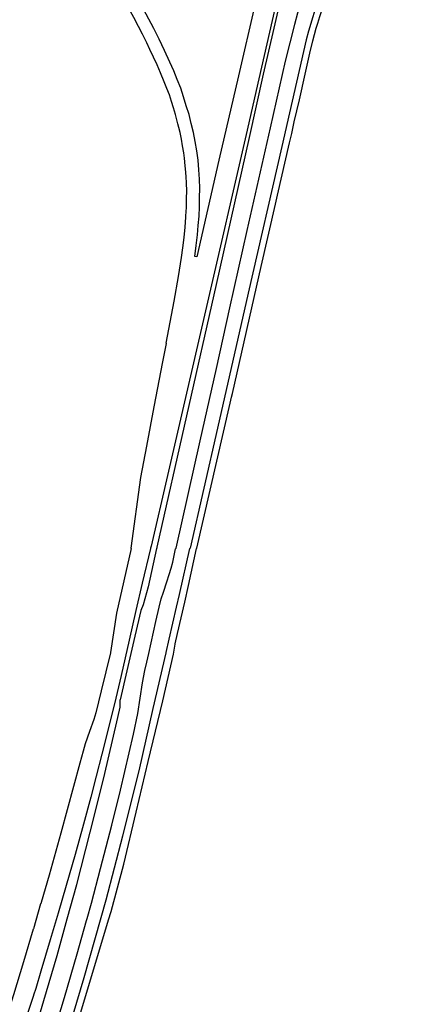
# Model space of a CAD drawing. Extents: x 148869 to 161638, y 453607 to 469810.
# Tile 993 of 1056: x 159150.9 to 159153.25, y 459848.13 to 459853.94. Entities that reach past the tile are written whole.
import ezdxf

# ---------------------------------------------------------------- set-up
doc = ezdxf.new("R2010")
doc.units = 0
doc.layers.add('LKI_V01_KANTRIJWEG', color=252, linetype='CONTINUOUS')

msp = doc.modelspace()

# ---------------------------------------------------------------- linework, layer by layer
at = {"layer": 'LKI_V01_KANTRIJWEG'}
for p, q in [((159152.507, 459853.2649), (159152.5226, 459853.3335)), ((159152.507, 459853.2649), (159152.5226, 459853.3335)), ((159152.4111, 459852.8473), (159152.4233, 459852.9004)), ((159152.4111, 459852.8473), (159152.4233, 459852.9004)), ((159151.876, 459850.5035), (159151.8985, 459850.6011)), ((159151.876, 459850.5035), (159151.8985, 459850.6011)), ((159151.8279, 459850.4726), (159151.8449, 459850.5473)), ((159151.8279, 459850.4726), (159151.8449, 459850.5473)), ((159151.785, 459850.2849), (159151.8279, 459850.4726)), ((159151.785, 459850.2849), (159151.8279, 459850.4726)), ((159151.8332, 459850.3181), (159151.876, 459850.5035)), ((159151.8332, 459850.3181), (159151.876, 459850.5035)), ((159151.5879, 459850.4547), (159151.5478, 459850.2798)), ((159151.5879, 459850.4547), (159151.5478, 459850.2798)), ((159151.6163, 459850.4537), (159151.5812, 459850.3026)), ((159151.6163, 459850.4537), (159151.5812, 459850.3026)), ((159151.6641, 459850.2002), (159151.7065, 459850.3882)), ((159151.6641, 459850.2002), (159151.7065, 459850.3882)), ((159151.5812, 459850.3026), (159151.5338, 459850.0981)), ((159151.5812, 459850.3026), (159151.5338, 459850.0981)), ((159151.5478, 459850.2798), (159151.5002, 459850.0718)), ((159151.5478, 459850.2798), (159151.5002, 459850.0718)), ((159151.7669, 459850.2059), (159151.785, 459850.2849)), ((159151.7669, 459850.2059), (159151.785, 459850.2849)), ((159151.438, 459850.2047), (159151.3834, 459849.9803)), ((159151.438, 459850.2047), (159151.3834, 459849.9803)), ((159151.4385, 459850.2065), (159151.438, 459850.2047)), ((159151.4385, 459850.2065), (159151.438, 459850.2047)), ((159151.4385, 459850.2065), (159151.438, 459850.2047)), ((159151.4385, 459850.2065), (159151.438, 459850.2047)), ((159151.5002, 459850.0718), (159151.4695, 459849.9378)), ((159151.5002, 459850.0718), (159151.4695, 459849.9378)), ((159151.5338, 459850.0981), (159151.4943, 459849.9277)), ((159151.5338, 459850.0981), (159151.4943, 459849.9277)), ((159151.3834, 459849.9803), (159151.3518, 459849.8507)), ((159151.3834, 459849.9803), (159151.3518, 459849.8507)), ((159151.0262, 459848.7253), (159151.026, 459848.7246)), ((159151.0262, 459848.7253), (159151.026, 459848.7246)), ((159151.0284, 459848.733), (159151.0262, 459848.7253)), ((159151.0284, 459848.733), (159151.0262, 459848.7253)), ((159151.0286, 459848.7338), (159151.0284, 459848.733)), ((159151.0286, 459848.7338), (159151.0284, 459848.733)), ((159151.2968, 459848.6273), (159151.2997, 459848.638)), ((159151.2968, 459848.6273), (159151.2997, 459848.638))]:
    msp.add_line(p, q, dxfattribs=at)
for points in [[(159152.8249, 459855.8195), (159152.8246, 459855.8183), (159152.8153, 459855.7777), (159152.7268, 459855.3984), (159152.5072, 459854.4323), (159152.439, 459854.1396), (159152.3133, 459853.5872), (159152.238, 459853.2582), (159152.005, 459852.2455), (159151.7739, 459851.2488), (159151.6778, 459850.8336)], [(159152.8249, 459855.8195), (159152.8246, 459855.8183), (159152.8153, 459855.7777), (159152.7268, 459855.3984), (159152.5072, 459854.4323), (159152.439, 459854.1396), (159152.3133, 459853.5872), (159152.238, 459853.2582), (159152.005, 459852.2455), (159151.7739, 459851.2488), (159151.6778, 459850.8336)], [(159152.8385, 459855.8195), (159152.8382, 459855.8183), (159152.7436, 459855.4028), (159152.6518, 459854.994), (159152.5614, 459854.5932), (159152.4698, 459854.1846), (159152.3395, 459853.6134), (159152.2552, 459853.2403), (159152.0608, 459852.3758), (159151.712, 459850.8265)], [(159152.8385, 459855.8195), (159152.8382, 459855.8183), (159152.7436, 459855.4028), (159152.6518, 459854.994), (159152.5614, 459854.5932), (159152.4698, 459854.1846), (159152.3395, 459853.6134), (159152.2552, 459853.2403), (159152.0608, 459852.3758), (159151.712, 459850.8265)], [(159153.1103, 459855.8195), (159153.1099, 459855.8183), (159153.0218, 459855.5114), (159152.9388, 459855.2251), (159152.891, 459855.0682), (159152.8172, 459854.8623), (159152.7394, 459854.6423), (159152.697, 459854.5113), (159152.6452, 459854.3457), (159152.586, 459854.1439), (159152.5584, 459854.0404), (159152.5232, 459853.9063), (159152.4695, 459853.6915), (159152.3794, 459853.2981), (159152.2432, 459852.693), (159152.1405, 459852.2378), (159152.0607, 459851.8797), (159151.9646, 459851.4542), (159151.8231, 459850.8208), (159151.8229, 459850.8195)], [(159153.1103, 459855.8195), (159153.1099, 459855.8183), (159153.0218, 459855.5114), (159152.9388, 459855.2251), (159152.891, 459855.0682), (159152.8172, 459854.8623), (159152.7394, 459854.6423), (159152.697, 459854.5113), (159152.6452, 459854.3457), (159152.586, 459854.1439), (159152.5584, 459854.0404), (159152.5232, 459853.9063), (159152.4695, 459853.6915), (159152.3794, 459853.2981), (159152.2432, 459852.693), (159152.1405, 459852.2378), (159152.0607, 459851.8797), (159151.9646, 459851.4542), (159151.8231, 459850.8208), (159151.8229, 459850.8195)], [(159153.2125, 459855.8195), (159153.2122, 459855.8183), (159153.1421, 459855.5466), (159153.0673, 459855.272), (159152.9801, 459854.9849), (159152.9431, 459854.8692), (159152.8888, 459854.7011), (159152.8149, 459854.4897), (159152.7246, 459854.2386), (159152.6631, 459854.0591), (159152.6065, 459853.8677), (159152.5932, 459853.817), (159152.4942, 459853.3866), (159152.4482, 459853.1876), (159152.2499, 459852.3234), (159152.0693, 459851.5273), (159151.9073, 459850.8208), (159151.907, 459850.8195)], [(159153.2125, 459855.8195), (159153.2122, 459855.8183), (159153.1421, 459855.5466), (159153.0673, 459855.272), (159152.9801, 459854.9849), (159152.9431, 459854.8692), (159152.8888, 459854.7011), (159152.8149, 459854.4897), (159152.7246, 459854.2386), (159152.6631, 459854.0591), (159152.6065, 459853.8677), (159152.5932, 459853.817), (159152.4942, 459853.3866), (159152.4482, 459853.1876), (159152.2499, 459852.3234), (159152.0693, 459851.5273), (159151.9073, 459850.8208), (159151.907, 459850.8195)], [(159152.5226, 459853.3335), (159152.5523, 459853.4632), (159152.5865, 459853.6144), (159152.6147, 459853.7376), (159152.6322, 459853.8112), (159152.6509, 459853.8848), (159152.6606, 459853.9156), (159152.6727, 459853.9546), (159152.7277, 459854.1227), (159152.7733, 459854.2551), (159152.8636, 459854.5091), (159152.952, 459854.7731), (159152.9701, 459854.8264), (159152.9864, 459854.8771), (159153.039, 459855.0384), (159153.0694, 459855.1354), (159153.1017, 459855.2426), (159153.1688, 459855.4916), (159153.2452, 459855.7843), (159153.2538, 459855.8183), (159153.2541, 459855.8195)], [(159152.5226, 459853.3335), (159152.5523, 459853.4632), (159152.5865, 459853.6144), (159152.6147, 459853.7376), (159152.6322, 459853.8112), (159152.6509, 459853.8848), (159152.6606, 459853.9156), (159152.6727, 459853.9546), (159152.7277, 459854.1227), (159152.7733, 459854.2551), (159152.8636, 459854.5091), (159152.952, 459854.7731), (159152.9701, 459854.8264), (159152.9864, 459854.8771), (159153.039, 459855.0384), (159153.0694, 459855.1354), (159153.1017, 459855.2426), (159153.1688, 459855.4916), (159153.2452, 459855.7843), (159153.2538, 459855.8183), (159153.2541, 459855.8195)], [(159151.9479, 459853.1622), (159151.9383, 459853.2173), (159151.9271, 459853.271), (159151.915, 459853.3237), (159151.9013, 459853.3772), (159151.8854, 459853.4278), (159151.8687, 459853.4815), (159151.8526, 459853.5316), (159151.8323, 459853.5819), (159151.8109, 459853.6335), (159151.7882, 459853.6856), (159151.7572, 459853.753), (159151.7255, 459853.8199), (159151.6938, 459853.8831), (159151.6493, 459853.9675), (159151.5994, 459854.0597), (159151.5329, 459854.1837), (159151.479, 459854.2839), (159151.4029, 459854.4235), (159150.9838, 459855.1915), (159150.9831, 459855.1928)], [(159151.9479, 459853.1622), (159151.9383, 459853.2173), (159151.9271, 459853.271), (159151.915, 459853.3237), (159151.9013, 459853.3772), (159151.8854, 459853.4278), (159151.8687, 459853.4815), (159151.8526, 459853.5316), (159151.8323, 459853.5819), (159151.8109, 459853.6335), (159151.7882, 459853.6856), (159151.7572, 459853.753), (159151.7255, 459853.8199), (159151.6938, 459853.8831), (159151.6493, 459853.9675), (159151.5994, 459854.0597), (159151.5329, 459854.1837), (159151.479, 459854.2839), (159151.4029, 459854.4235), (159150.9838, 459855.1915), (159150.9831, 459855.1928)], [(159152.2759, 459854.3493), (159152.3148, 459854.3861), (159152.3437, 459854.4192), (159152.3629, 459854.4441), (159152.3846, 459854.4382), (159152.2888, 459854.0201), (159152.1929, 459853.6044), (159152.0776, 459853.1081), (159151.947, 459852.5379), (159151.9359, 459852.5393), (159151.9439, 459852.6051), (159151.9506, 459852.6679), (159151.9561, 459852.7229), (159151.9606, 459852.7779), (159151.9631, 459852.8319), (159151.9637, 459852.8867), (159151.9644, 459852.94), (159151.9632, 459852.9961), (159151.9599, 459853.0504), (159151.9546, 459853.1071), (159151.9479, 459853.1622)], [(159152.2759, 459854.3493), (159152.3148, 459854.3861), (159152.3437, 459854.4192), (159152.3629, 459854.4441), (159152.3846, 459854.4382), (159152.2888, 459854.0201), (159152.1929, 459853.6044), (159152.0776, 459853.1081), (159151.947, 459852.5379), (159151.9359, 459852.5393), (159151.9439, 459852.6051), (159151.9506, 459852.6679), (159151.9561, 459852.7229), (159151.9606, 459852.7779), (159151.9631, 459852.8319), (159151.9637, 459852.8867), (159151.9644, 459852.94), (159151.9632, 459852.9961), (159151.9599, 459853.0504), (159151.9546, 459853.1071), (159151.9479, 459853.1622)], [(159151.8417, 459853.2993), (159151.8359, 459853.3211), (159151.8207, 459853.3769), (159151.8097, 459853.4155), (159151.798, 459853.454), (159151.7854, 459853.4921), (159151.7708, 459853.5295), (159151.7549, 459853.5689), (159151.7331, 459853.6226), (159151.7131, 459853.6688), (159151.6922, 459853.7143), (159151.6705, 459853.7599), (159151.6519, 459853.7979), (159151.6261, 459853.85), (159151.6032, 459853.8948), (159151.5753, 459853.9482), (159151.5467, 459854.0017), (159151.5366, 459854.0213), (159151.4799, 459854.1254), (159151.4417, 459854.196), (159151.4165, 459854.2422)], [(159151.8417, 459853.2993), (159151.8359, 459853.3211), (159151.8207, 459853.3769), (159151.8097, 459853.4155), (159151.798, 459853.454), (159151.7854, 459853.4921), (159151.7708, 459853.5295), (159151.7549, 459853.5689), (159151.7331, 459853.6226), (159151.7131, 459853.6688), (159151.6922, 459853.7143), (159151.6705, 459853.7599), (159151.6519, 459853.7979), (159151.6261, 459853.85), (159151.6032, 459853.8948), (159151.5753, 459853.9482), (159151.5467, 459854.0017), (159151.5366, 459854.0213), (159151.4799, 459854.1254), (159151.4417, 459854.196), (159151.4165, 459854.2422)], [(159151.5596, 459850.8195), (159151.5598, 459850.8208), (159151.6168, 459851.2367), (159151.6528, 459851.4217), (159151.6966, 459851.6544), (159151.7461, 459851.919), (159151.7677, 459852.0271), (159151.7668, 459852.0284), (159151.767, 459852.0296), (159151.8143, 459852.2773), (159151.8399, 459852.4215), (159151.8564, 459852.5331), (159151.8651, 459852.5908), (159151.8722, 459852.6514), (159151.8785, 459852.713), (159151.8828, 459852.7709), (159151.8853, 459852.8108), (159151.8858, 459852.8232), (159151.8874, 459852.8816), (159151.8875, 459852.9261), (159151.8863, 459852.9716), (159151.8842, 459853.0116), (159151.8807, 459853.0555), (159151.879, 459853.0741), (159151.8743, 459853.1192), (159151.8698, 459853.1516), (159151.8636, 459853.1911), (159151.8568, 459853.2307), (159151.8484, 459853.2701), (159151.8417, 459853.2993)], [(159151.5596, 459850.8195), (159151.5598, 459850.8208), (159151.6168, 459851.2367), (159151.6528, 459851.4217), (159151.6966, 459851.6544), (159151.7461, 459851.919), (159151.7677, 459852.0271), (159151.7668, 459852.0284), (159151.767, 459852.0296), (159151.8143, 459852.2773), (159151.8399, 459852.4215), (159151.8564, 459852.5331), (159151.8651, 459852.5908), (159151.8722, 459852.6514), (159151.8785, 459852.713), (159151.8828, 459852.7709), (159151.8853, 459852.8108), (159151.8858, 459852.8232), (159151.8874, 459852.8816), (159151.8875, 459852.9261), (159151.8863, 459852.9716), (159151.8842, 459853.0116), (159151.8807, 459853.0555), (159151.879, 459853.0741), (159151.8743, 459853.1192), (159151.8698, 459853.1516), (159151.8636, 459853.1911), (159151.8568, 459853.2307), (159151.8484, 459853.2701), (159151.8417, 459853.2993)], [(159152.4233, 459852.9004), (159152.4945, 459853.2102), (159152.507, 459853.2649)], [(159152.4233, 459852.9004), (159152.4945, 459853.2102), (159152.507, 459853.2649)], [(159152.1572, 459851.7335), (159152.3268, 459852.4809), (159152.4111, 459852.8473)], [(159152.1572, 459851.7335), (159152.3268, 459852.4809), (159152.4111, 459852.8473)], [(159152.1438, 459851.675), (159152.152, 459851.7105), (159152.1572, 459851.7335)], [(159152.1438, 459851.675), (159152.152, 459851.7105), (159152.1572, 459851.7335)], [(159151.9462, 459850.8195), (159151.9465, 459850.8208), (159152.1438, 459851.675)], [(159151.9462, 459850.8195), (159151.9465, 459850.8208), (159152.1438, 459851.675)], [(159151.5596, 459850.8195), (159151.5593, 459850.8183), (159151.4736, 459850.4391), (159151.4385, 459850.2065)], [(159151.5596, 459850.8195), (159151.5593, 459850.8183), (159151.4736, 459850.4391), (159151.4385, 459850.2065)], [(159151.5596, 459850.8195), (159151.5593, 459850.8183), (159151.4736, 459850.4391), (159151.4385, 459850.2065)], [(159151.5596, 459850.8195), (159151.5593, 459850.8183), (159151.4736, 459850.4391), (159151.4385, 459850.2065)], [(159151.6744, 459850.8195), (159151.6741, 459850.8183), (159151.6251, 459850.615), (159151.5879, 459850.4547)], [(159151.6744, 459850.8195), (159151.6741, 459850.8183), (159151.6251, 459850.615), (159151.5879, 459850.4547)], [(159151.7105, 459850.8195), (159151.7102, 459850.8183), (159151.6597, 459850.5937), (159151.6316, 459850.4878), (159151.6163, 459850.4537)], [(159151.7105, 459850.8195), (159151.7102, 459850.8183), (159151.6597, 459850.5937), (159151.6316, 459850.4878), (159151.6163, 459850.4537)], [(159151.6778, 459850.8336), (159151.6747, 459850.8208), (159151.6744, 459850.8195)], [(159151.6778, 459850.8336), (159151.6747, 459850.8208), (159151.6744, 459850.8195)], [(159151.7065, 459850.3882), (159151.7256, 459850.473), (159151.7369, 459850.5225), (159151.75, 459850.5618), (159151.7702, 459850.622), (159151.7837, 459850.6664), (159151.7954, 459850.7034), (159151.8059, 459850.7377), (159151.8223, 459850.8171), (159151.8228, 459850.8195)], [(159151.7065, 459850.3882), (159151.7256, 459850.473), (159151.7369, 459850.5225), (159151.75, 459850.5618), (159151.7702, 459850.622), (159151.7837, 459850.6664), (159151.7954, 459850.7034), (159151.8059, 459850.7377), (159151.8223, 459850.8171), (159151.8228, 459850.8195)], [(159151.712, 459850.8265), (159151.7107, 459850.8208), (159151.7105, 459850.8195)], [(159151.712, 459850.8265), (159151.7107, 459850.8208), (159151.7105, 459850.8195)], [(159151.8449, 459850.5473), (159151.9067, 459850.8183), (159151.907, 459850.8195)], [(159151.8449, 459850.5473), (159151.9067, 459850.8183), (159151.907, 459850.8195)], [(159151.8985, 459850.6011), (159151.9459, 459850.8183), (159151.9462, 459850.8195)], [(159151.8985, 459850.6011), (159151.9459, 459850.8183), (159151.9462, 459850.8195)], [(159151.8187, 459850.2555), (159151.8193, 459850.258), (159151.8332, 459850.3181)], [(159151.8187, 459850.2555), (159151.8193, 459850.258), (159151.8332, 459850.3181)], [(159150.9831, 459847.2056), (159150.9835, 459847.2068), (159151.0195, 459847.3158), (159151.0974, 459847.5496), (159151.1419, 459847.688), (159151.2103, 459847.9129), (159151.2868, 459848.1664), (159151.4263, 459848.6319), (159151.4416, 459848.681), (159151.5171, 459848.9596), (159151.5897, 459849.2646), (159151.6611, 459849.5644), (159151.7459, 459849.9214), (159151.8091, 459850.1961), (159151.8187, 459850.2555)], [(159150.9831, 459847.2056), (159150.9835, 459847.2068), (159151.0195, 459847.3158), (159151.0974, 459847.5496), (159151.1419, 459847.688), (159151.2103, 459847.9129), (159151.2868, 459848.1664), (159151.4263, 459848.6319), (159151.4416, 459848.681), (159151.5171, 459848.9596), (159151.5897, 459849.2646), (159151.6611, 459849.5644), (159151.7459, 459849.9214), (159151.8091, 459850.1961), (159151.8187, 459850.2555)], [(159150.9831, 459847.3389), (159150.9835, 459847.3402), (159150.9896, 459847.3592), (159151.0627, 459847.5799), (159151.1265, 459847.7829), (159151.1966, 459848.0007), (159151.2821, 459848.2917), (159151.4121, 459848.7487), (159151.5111, 459849.1253), (159151.6063, 459849.5082), (159151.6903, 459849.8756), (159151.7671, 459850.2035), (159151.7669, 459850.2059)], [(159150.9831, 459847.3389), (159150.9835, 459847.3402), (159150.9896, 459847.3592), (159151.0627, 459847.5799), (159151.1265, 459847.7829), (159151.1966, 459848.0007), (159151.2821, 459848.2917), (159151.4121, 459848.7487), (159151.5111, 459849.1253), (159151.6063, 459849.5082), (159151.6903, 459849.8756), (159151.7671, 459850.2035), (159151.7669, 459850.2059)], [(159151.2997, 459848.638), (159151.3251, 459848.7292), (159151.3801, 459848.9331), (159151.4454, 459849.1885), (159151.4964, 459849.395), (159151.5484, 459849.6143), (159151.573, 459849.7251), (159151.5993, 459849.8473), (159151.6277, 459850.0286), (159151.6404, 459850.1013), (159151.6527, 459850.1497), (159151.6641, 459850.2002)], [(159151.2997, 459848.638), (159151.3251, 459848.7292), (159151.3801, 459848.9331), (159151.4454, 459849.1885), (159151.4964, 459849.395), (159151.5484, 459849.6143), (159151.573, 459849.7251), (159151.5993, 459849.8473), (159151.6277, 459850.0286), (159151.6404, 459850.1013), (159151.6527, 459850.1497), (159151.6641, 459850.2002)], [(159151.4695, 459849.9378), (159151.429, 459849.7705), (159151.3866, 459849.6068), (159151.3535, 459849.4775), (159151.3215, 459849.3544), (159151.2786, 459849.1946), (159151.2294, 459849.0166), (159151.1775, 459848.8325), (159151.1297, 459848.6697), (159151.0829, 459848.5124), (159151.0273, 459848.3277), (159150.9967, 459848.2271), (159150.9835, 459848.1871), (159150.9831, 459848.1859)], [(159151.4695, 459849.9378), (159151.429, 459849.7705), (159151.3866, 459849.6068), (159151.3535, 459849.4775), (159151.3215, 459849.3544), (159151.2786, 459849.1946), (159151.2294, 459849.0166), (159151.1775, 459848.8325), (159151.1297, 459848.6697), (159151.0829, 459848.5124), (159151.0273, 459848.3277), (159150.9967, 459848.2271), (159150.9835, 459848.1871), (159150.9831, 459848.1859)], [(159150.9831, 459847.9504), (159150.9835, 459847.9516), (159150.9891, 459847.9699), (159151.0443, 459848.1556), (159151.1226, 459848.4204), (159151.1832, 459848.6376), (159151.2388, 459848.8395), (159151.3188, 459849.1472), (159151.3984, 459849.4677), (159151.4808, 459849.8238), (159151.4951, 459849.8836), (159151.4943, 459849.9277)], [(159150.9831, 459847.9504), (159150.9835, 459847.9516), (159150.9891, 459847.9699), (159151.0443, 459848.1556), (159151.1226, 459848.4204), (159151.1832, 459848.6376), (159151.2388, 459848.8395), (159151.3188, 459849.1472), (159151.3984, 459849.4677), (159151.4808, 459849.8238), (159151.4951, 459849.8836), (159151.4943, 459849.9277)], [(159151.3518, 459849.8506), (159151.3389, 459849.8122), (159151.314, 459849.7418), (159151.2882, 459849.6681), (159151.2764, 459849.6259), (159151.2572, 459849.5543), (159151.146, 459849.1411), (159151.0757, 459848.8951), (159151.0286, 459848.7338)], [(159151.3518, 459849.8506), (159151.3389, 459849.8122), (159151.314, 459849.7418), (159151.2882, 459849.6681), (159151.2764, 459849.6259), (159151.2572, 459849.5543), (159151.146, 459849.1411), (159151.0757, 459848.8951), (159151.0286, 459848.7338)], [(159151.026, 459848.7246), (159150.9834, 459848.5787), (159150.9831, 459848.5775)], [(159151.026, 459848.7246), (159150.9834, 459848.5787), (159150.9831, 459848.5775)], [(159150.9831, 459847.5782), (159150.9835, 459847.5795), (159150.9876, 459847.592), (159151.0633, 459847.8288), (159151.1669, 459848.1732), (159151.2424, 459848.4312), (159151.2968, 459848.6273)], [(159150.9831, 459847.5782), (159150.9835, 459847.5795), (159150.9876, 459847.592), (159151.0633, 459847.8288), (159151.1669, 459848.1732), (159151.2424, 459848.4312), (159151.2968, 459848.6273)], [(159150.015, 459845.8195), (159150.0893, 459846.0033), (159150.1634, 459846.1895), (159150.2312, 459846.3653), (159150.4025, 459846.8219), (159150.4501, 459846.9511), (159150.5136, 459847.1301), (159150.6023, 459847.385), (159150.6515, 459847.5281), (159150.7005, 459847.6775), (159150.8066, 459847.997), (159150.8671, 459848.1909), (159150.9269, 459848.3864), (159150.9831, 459848.5775)], [(159150.015, 459845.8195), (159150.0893, 459846.0033), (159150.1634, 459846.1895), (159150.2312, 459846.3653), (159150.4025, 459846.8219), (159150.4501, 459846.9511), (159150.5136, 459847.1301), (159150.6023, 459847.385), (159150.6515, 459847.5281), (159150.7005, 459847.6775), (159150.8066, 459847.997), (159150.8671, 459848.1909), (159150.9269, 459848.3864), (159150.9831, 459848.5775)], [(159150.9831, 459848.1859), (159150.94, 459848.055), (159150.8826, 459847.8691), (159150.8196, 459847.6746), (159150.6732, 459847.2428), (159150.613, 459847.0759), (159150.5379, 459846.8621), (159150.4927, 459846.7419), (159150.4394, 459846.5969), (159150.392, 459846.4709), (159150.336, 459846.3299), (159150.2986, 459846.2251), (159150.1943, 459845.9586), (159150.1371, 459845.8195)], [(159150.9831, 459848.1859), (159150.94, 459848.055), (159150.8826, 459847.8691), (159150.8196, 459847.6746), (159150.6732, 459847.2428), (159150.613, 459847.0759), (159150.5379, 459846.8621), (159150.4927, 459846.7419), (159150.4394, 459846.5969), (159150.392, 459846.4709), (159150.336, 459846.3299), (159150.2986, 459846.2251), (159150.1943, 459845.9586), (159150.1371, 459845.8195)]]:
    msp.add_lwpolyline(points, dxfattribs=at)

doc.saveas('drawing.dxf')
